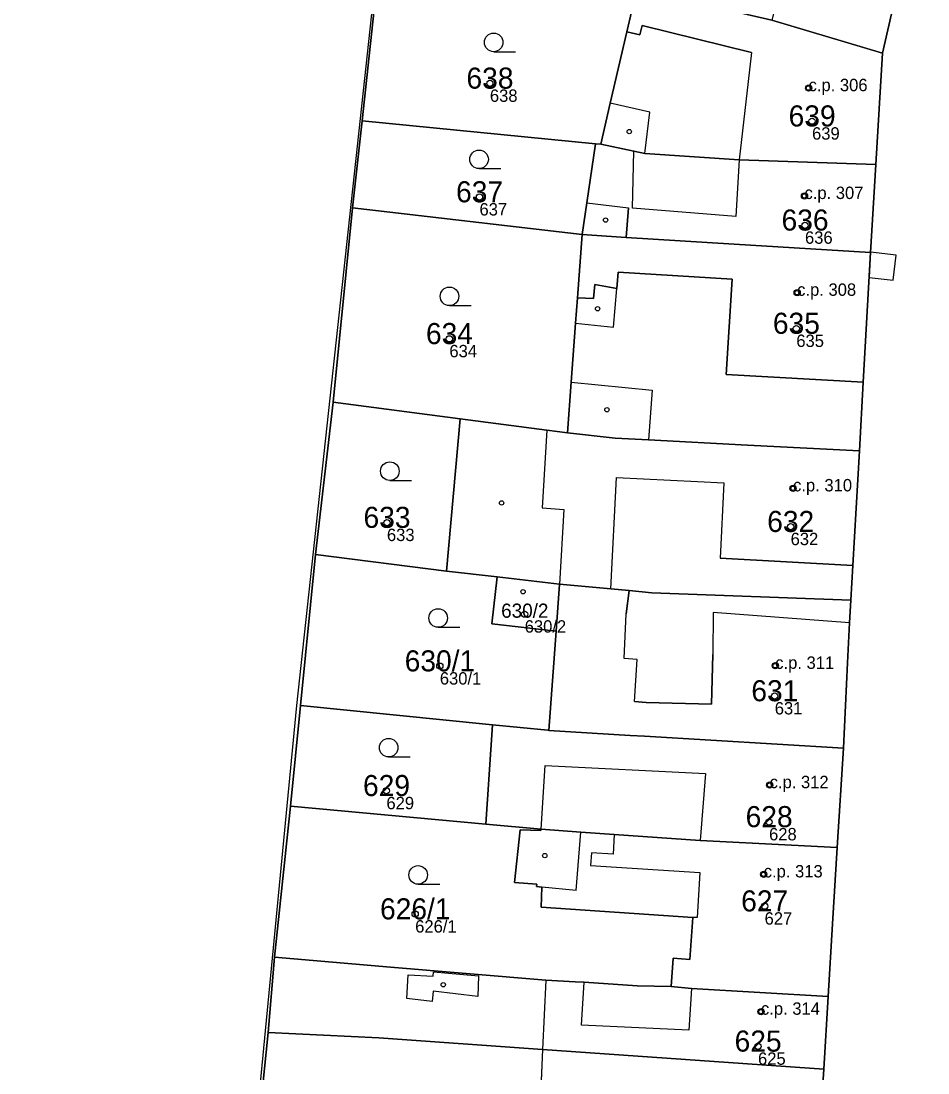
# Model space of a CAD drawing. Extents: x -603967 to -594699, y -1179315 to -1165625.
# Drawn here: x -598559.5 to -598486.3, y -1172557.3 to -1172472.5 of the extents above; entities that cross this region are included whole.
import ezdxf

# ---------------------------------------------------------------- set-up
doc = ezdxf.new("R2010")
doc.units = 0
for name, color, linetype in [('Definiční body', 7, 'Continuous'), ('Hranice parcel', 7, 'Continuous'), ('Parcelní čísla', 7, 'Continuous'), ('Polygon budovy', 7, 'Continuous'), ('Polygon ku', 7, 'Continuous'), ('Polygon parcely', 7, 'Continuous'), ('Vnitřní kresba', 7, 'Continuous'), ('Věcná břemena k části', 7, 'Continuous'), ('Značky budov', 7, 'Continuous'), ('Značky kultur', 7, 'Continuous')]:
    doc.layers.add(name, color=color, linetype=linetype)

msp = doc.modelspace()

# ---------------------------------------------------------------- linework, layer by layer
at = {"layer": 'Definiční body'}
for centre in [(-598521.65, -1172477.48994), (-598495.93, -1172477.86994), (-598495.65, -1172480.53994), (-598522.49, -1172486.65994), (-598496.26, -1172486.56994), (-598496.22, -1172488.93994), (-598496.85, -1172494.37994), (-598496.92, -1172497.26994), (-598524.92, -1172498.09994), (-598497.18, -1172510.15994), (-598529.96, -1172512.92994), (-598497.38, -1172513.25994), (-598518.84, -1172520.31994), (-598525.69, -1172524.50994), (-598498.62, -1172524.47994), (-598498.66, -1172526.91994), (-598530, -1172534.56994), (-598499.07, -1172534.10994), (-598499.12, -1172537.07994), (-598499.55, -1172541.30994), (-598499.48, -1172543.87994), (-598527.68, -1172544.51994), (-598499.77, -1172552.38994), (-598500.01, -1172555.18994)]:
    msp.add_circle(centre, 0.25, dxfattribs=at)
at = {"layer": 'Hranice parcel'}
for p, q in [((-598487.14, -1172462.69), (-598489.97, -1172475.04)), ((-598531.95, -1172480.52), (-598530.9, -1172470.74)), ((-598490.49, -1172484.04), (-598489.97, -1172475.04)), ((-598532.75, -1172487.54), (-598531.95, -1172480.52)), ((-598513.14, -1172482.36), (-598531.95, -1172480.52)), ((-598512.7, -1172482.4), (-598513.14, -1172482.36)), ((-598490.93, -1172491.14), (-598490.49, -1172484.04)), ((-598534.31, -1172503.21), (-598532.75, -1172487.54)), ((-598514.19, -1172489.68), (-598532.75, -1172487.54)), ((-598535.72, -1172515.51), (-598534.31, -1172503.21)), ((-598534.31, -1172503.21), (-598524.04, -1172504.56)), ((-598524.04, -1172504.56), (-598525.16, -1172516.84)), ((-598536.94, -1172527.68), (-598535.72, -1172515.51)), ((-598535.72, -1172515.51), (-598525.16, -1172516.84)), ((-598525.16, -1172516.84), (-598521.07, -1172517.31)), ((-598521.07, -1172517.31), (-598516.03, -1172517.89)), ((-598516.03, -1172517.89), (-598516.31, -1172521.68)), ((-598492.51, -1172519.2), (-598508.57, -1172518.59)), ((-598516.31, -1172521.68), (-598516.88, -1172529.7)), ((-598537.75, -1172535.81), (-598536.94, -1172527.68)), ((-598521.45, -1172529.24), (-598536.94, -1172527.68)), ((-598521.45, -1172529.24), (-598521.98, -1172537.26)), ((-598493.12, -1172531.14), (-598493.62, -1172539.14)), ((-598539.03, -1172547.99), (-598537.75, -1172535.81)), ((-598521.98, -1172537.26), (-598537.75, -1172535.81)), ((-598517.5, -1172537.67), (-598521.98, -1172537.26)), ((-598519.66, -1172541.96), (-598519.22, -1172537.73)), ((-598493.62, -1172539.14), (-598504.68, -1172538.59)), ((-598539.54, -1172554.07), (-598539.03, -1172547.99)), ((-598505.39, -1172550.53), (-598507.03, -1172550.36)), ((-598494.36, -1172551.16), (-598505.39, -1172550.53)), ((-598494.36, -1172551.16), (-598494.71, -1172557.03)), ((-598540.16, -1172560.15), (-598539.54, -1172554.07)), ((-598494.71, -1172557.03), (-598495.43, -1172568.06))]:
    msp.add_line(p, q, dxfattribs=at)
for points in [[(-598521.04, -1172380.63), (-598525.85, -1172423.11), (-598529.63, -1172457.18), (-598532.11, -1172480.33), (-598537.26, -1172527.7), (-598542.15, -1172578.52), (-598548.53, -1172637.72), (-598559.49, -1172737.42)], [(-598512.7, -1172482.4), (-598511.93, -1172479.09), (-598510.59, -1172473.32), (-598509.79, -1172469.87)], [(-598489.97, -1172475.04), (-598498.89, -1172472.4), (-598509.79, -1172469.87)], [(-598513.14, -1172482.36), (-598513.82, -1172487.12), (-598514.19, -1172489.68)], [(-598509.15, -1172483.14), (-598510.04, -1172482.96), (-598512.7, -1172482.4)], [(-598490.49, -1172484.04), (-598501.52, -1172483.65), (-598509.15, -1172483.14)], [(-598515.38, -1172505.68), (-598515.08, -1172501.59), (-598514.73, -1172496.85), (-598514.57, -1172494.78), (-598514.19, -1172489.68)], [(-598490.93, -1172491.14), (-598501.93, -1172490.45), (-598510.65, -1172489.93), (-598514.19, -1172489.68)], [(-598491.83, -1172507.13), (-598491.53, -1172501.6), (-598490.93, -1172491.14)], [(-598524.04, -1172504.56), (-598517.05, -1172505.48), (-598515.38, -1172505.68)], [(-598515.38, -1172505.68), (-598511.53, -1172506.12), (-598508.86, -1172506.26), (-598500.86, -1172506.68), (-598491.83, -1172507.13)], [(-598491.83, -1172507.13), (-598492.35, -1172516.38), (-598492.51, -1172519.2)], [(-598516.31, -1172521.68), (-598521.5, -1172521.11), (-598521.07, -1172517.31)], [(-598508.57, -1172518.59), (-598510.42, -1172518.42), (-598511.89, -1172518.28), (-598516.03, -1172517.89)], [(-598492.51, -1172519.2), (-598492.62, -1172521.01), (-598492.78, -1172524.25), (-598493.12, -1172531.14)], [(-598516.88, -1172529.7), (-598516.98, -1172529.69), (-598521.45, -1172529.24)], [(-598493.12, -1172531.14), (-598509.16, -1172530.16), (-598510.32, -1172530.1), (-598516.88, -1172529.7)], [(-598519.22, -1172537.73), (-598517.54, -1172537.76), (-598517.5, -1172537.67)], [(-598504.68, -1172538.59), (-598511.61, -1172538.09), (-598514.31, -1172537.9), (-598517.5, -1172537.67)], [(-598493.62, -1172539.14), (-598494.01, -1172545.3), (-598494.36, -1172551.16)], [(-598507.03, -1172550.36), (-598506.87, -1172548.08), (-598505.52, -1172548.19), (-598505.28, -1172544.79), (-598517.52, -1172543.95), (-598517.45, -1172542.34), (-598517.88, -1172542.3), (-598517.87, -1172542.1), (-598519.66, -1172541.96)], [(-598507.03, -1172550.36), (-598509.76, -1172550.3), (-598514.05, -1172550.01), (-598514.78, -1172549.98), (-598517.14, -1172549.84), (-598529.66, -1172548.79), (-598539.03, -1172547.99)], [(-598539.54, -1172554.07), (-598530.6, -1172554.51), (-598517.4, -1172555.44), (-598494.71, -1172557.03)]]:
    msp.add_lwpolyline(points, dxfattribs=at)
at = {"layer": 'Polygon budovy'}
for points in [[(-598496.41, -1172462.76), (-598498.89, -1172472.4), (-598489.97, -1172475.04), (-598487.14, -1172462.69), (-598504.04, -1172458.62), (-598506.66, -1172457.99), (-598507.04, -1172459.97)], [(-598500.55, -1172475.01), (-598501.52, -1172483.65), (-598490.49, -1172484.04), (-598489.97, -1172475.04), (-598498.89, -1172472.4), (-598509.79, -1172469.87), (-598510.59, -1172473.32), (-598509.54, -1172473.58), (-598509.35, -1172472.83)], [(-598501.52, -1172483.65), (-598501.79, -1172488.22), (-598510.15, -1172487.57), (-598510.04, -1172482.96), (-598512.7, -1172482.4), (-598513.14, -1172482.36), (-598513.82, -1172487.12), (-598510.47, -1172487.52), (-598510.65, -1172489.93), (-598501.93, -1172490.45), (-598490.93, -1172491.14), (-598490.49, -1172484.04)], [(-598514.19, -1172489.68), (-598514.57, -1172494.78), (-598513.3, -1172494.86), (-598513.18, -1172493.73), (-598511.41, -1172494.03), (-598511.29, -1172492.72), (-598502.11, -1172493.28), (-598502.58, -1172500.97), (-598491.53, -1172501.6), (-598490.93, -1172491.14), (-598501.93, -1172490.45), (-598510.65, -1172489.93)], [(-598517.05, -1172505.48), (-598517.42, -1172511.75), (-598515.68, -1172511.86), (-598516.03, -1172517.89), (-598511.89, -1172518.28), (-598511.43, -1172509.3), (-598504.9, -1172509.62), (-598502.77, -1172509.73), (-598503.07, -1172515.79), (-598492.35, -1172516.38), (-598491.83, -1172507.13), (-598500.86, -1172506.68), (-598508.86, -1172506.26), (-598511.53, -1172506.12), (-598515.38, -1172505.68)], [(-598509.16, -1172530.16), (-598493.12, -1172531.14), (-598492.78, -1172524.25), (-598492.62, -1172521.01), (-598503.62, -1172520.19), (-598503.65, -1172523.58), (-598503.76, -1172527.59), (-598509.03, -1172527.44), (-598509.98, -1172527.37), (-598509.76, -1172523.98), (-598510.82, -1172523.9), (-598510.65, -1172520.29), (-598510.42, -1172518.42), (-598511.89, -1172518.28), (-598516.03, -1172517.89), (-598521.07, -1172517.31), (-598521.5, -1172521.11), (-598516.31, -1172521.68), (-598516.88, -1172529.7), (-598510.32, -1172530.1)], [(-598521.45, -1172529.24), (-598521.98, -1172537.26), (-598517.5, -1172537.67), (-598517.19, -1172532.52), (-598504.24, -1172533.17), (-598504.68, -1172538.59), (-598493.62, -1172539.14), (-598493.12, -1172531.14), (-598509.16, -1172530.16), (-598510.32, -1172530.1), (-598516.88, -1172529.7), (-598516.98, -1172529.69)], [(-598513.45, -1172539.58), (-598513.52, -1172540.6), (-598504.71, -1172541.16), (-598504.93, -1172544.78), (-598505.28, -1172544.79), (-598505.52, -1172548.19), (-598506.87, -1172548.08), (-598507.03, -1172550.36), (-598505.39, -1172550.53), (-598494.36, -1172551.16), (-598494.01, -1172545.3), (-598493.62, -1172539.14), (-598504.68, -1172538.59), (-598511.61, -1172538.09), (-598511.71, -1172539.69)], [(-598517.14, -1172549.84), (-598517.4, -1172555.44), (-598494.71, -1172557.03), (-598494.36, -1172551.16), (-598505.39, -1172550.53), (-598505.59, -1172553.88), (-598514.25, -1172553.47), (-598514.05, -1172550.01), (-598514.78, -1172549.98)], [(-598517.4, -1172555.44), (-598517.68, -1172561.75), (-598513.59, -1172561.74), (-598513.59, -1172558.47), (-598505.48, -1172558.73), (-598505.75, -1172561.99), (-598505.77, -1172562.18), (-598503.17, -1172562.39), (-598503.3, -1172564.68), (-598509.91, -1172564.19), (-598510.12, -1172567.22), (-598495.43, -1172568.06), (-598494.71, -1172557.03)]]:
    msp.add_lwpolyline(points, close=True, dxfattribs=at)
at = {"layer": 'Polygon ku'}
msp.add_lwpolyline([(-598491.5, -1172077.55), (-598497.65, -1172116.62), (-598498.41, -1172121.41), (-598506.46, -1172165.08), (-598504.99, -1172168.27), (-598501.82, -1172175.18), (-598501.14, -1172176.66), (-598500.47, -1172178.12), (-598499.4, -1172180.46), (-598499.66, -1172182.81), (-598507.95, -1172257.77), (-598516.35, -1172337.25), (-598521.04, -1172380.63), (-598525.85, -1172423.11), (-598529.63, -1172457.18), (-598532.11, -1172480.33), (-598537.26, -1172527.7), (-598542.15, -1172578.52), (-598548.53, -1172637.72), (-598559.49, -1172737.42)], dxfattribs=at)
at = {"layer": 'Polygon parcely'}
for points in [[(-598507.95, -1172257.77), (-598516.35, -1172337.25), (-598521.04, -1172380.63), (-598525.85, -1172423.11), (-598529.63, -1172457.18), (-598532.11, -1172480.33), (-598537.26, -1172527.7), (-598542.15, -1172578.52), (-598548.53, -1172637.72), (-598559.49, -1172737.42)], [(-598487.14, -1172462.69), (-598489.97, -1172475.04), (-598490.49, -1172484.04), (-598490.93, -1172491.14), (-598491.53, -1172501.6), (-598491.83, -1172507.13), (-598492.35, -1172516.38), (-598492.51, -1172519.2), (-598492.62, -1172521.01), (-598492.78, -1172524.25), (-598493.12, -1172531.14), (-598493.62, -1172539.14), (-598494.01, -1172545.3), (-598494.36, -1172551.16), (-598494.71, -1172557.03), (-598495.43, -1172568.06), (-598494.02, -1172568.12), (-598491.27, -1172568.24), (-598485.95, -1172573.88), (-598484.07, -1172546.09), (-598482.62, -1172530.74), (-598481.55, -1172505.4), (-598480.09, -1172476.79), (-598478.82, -1172467.85)], [(-598549.66, -1172651.14), (-598548.61, -1172641.24), (-598547.57, -1172631.48), (-598546.45, -1172621.35), (-598545.39, -1172611.75), (-598543.38, -1172592.82), (-598542.48, -1172582.27), (-598540.16, -1172560.15), (-598539.54, -1172554.07), (-598539.03, -1172547.99), (-598537.75, -1172535.81), (-598536.94, -1172527.68), (-598535.72, -1172515.51), (-598534.31, -1172503.21), (-598532.75, -1172487.54), (-598531.95, -1172480.52), (-598530.9, -1172470.74)]]:
    msp.add_lwpolyline(points, dxfattribs=at)
for points in [[(-598506.66, -1172457.99), (-598507.04, -1172459.97), (-598509.79, -1172469.87), (-598498.89, -1172472.4), (-598489.97, -1172475.04), (-598487.14, -1172462.69), (-598504.04, -1172458.62)], [(-598512.7, -1172482.4), (-598511.93, -1172479.09), (-598510.59, -1172473.32), (-598509.79, -1172469.87), (-598530.9, -1172470.74), (-598531.95, -1172480.52), (-598513.14, -1172482.36)], [(-598489.97, -1172475.04), (-598498.89, -1172472.4), (-598509.79, -1172469.87), (-598510.59, -1172473.32), (-598511.93, -1172479.09), (-598512.7, -1172482.4), (-598510.04, -1172482.96), (-598509.15, -1172483.14), (-598501.52, -1172483.65), (-598490.49, -1172484.04)], [(-598531.95, -1172480.52), (-598532.75, -1172487.54), (-598514.19, -1172489.68), (-598513.82, -1172487.12), (-598513.14, -1172482.36)], [(-598514.19, -1172489.68), (-598510.65, -1172489.93), (-598501.93, -1172490.45), (-598490.93, -1172491.14), (-598490.49, -1172484.04), (-598501.52, -1172483.65), (-598509.15, -1172483.14), (-598510.04, -1172482.96), (-598512.7, -1172482.4), (-598513.14, -1172482.36), (-598513.82, -1172487.12)], [(-598514.73, -1172496.85), (-598514.57, -1172494.78), (-598514.19, -1172489.68), (-598532.75, -1172487.54), (-598534.31, -1172503.21), (-598524.04, -1172504.56), (-598517.05, -1172505.48), (-598515.38, -1172505.68), (-598515.08, -1172501.59)], [(-598490.93, -1172491.14), (-598501.93, -1172490.45), (-598510.65, -1172489.93), (-598514.19, -1172489.68), (-598514.57, -1172494.78), (-598514.73, -1172496.85), (-598515.08, -1172501.59), (-598515.38, -1172505.68), (-598511.53, -1172506.12), (-598508.86, -1172506.26), (-598500.86, -1172506.68), (-598491.83, -1172507.13), (-598491.53, -1172501.6)], [(-598525.16, -1172516.84), (-598524.04, -1172504.56), (-598534.31, -1172503.21), (-598535.72, -1172515.51)], [(-598515.38, -1172505.68), (-598517.05, -1172505.48), (-598524.04, -1172504.56), (-598525.16, -1172516.84), (-598521.07, -1172517.31), (-598516.03, -1172517.89), (-598511.89, -1172518.28), (-598510.42, -1172518.42), (-598508.57, -1172518.59), (-598492.51, -1172519.2), (-598492.35, -1172516.38), (-598491.83, -1172507.13), (-598500.86, -1172506.68), (-598508.86, -1172506.26), (-598511.53, -1172506.12)], [(-598516.31, -1172521.68), (-598521.5, -1172521.11), (-598521.07, -1172517.31), (-598525.16, -1172516.84), (-598535.72, -1172515.51), (-598536.94, -1172527.68), (-598521.45, -1172529.24), (-598516.98, -1172529.69), (-598516.88, -1172529.7)], [(-598516.31, -1172521.68), (-598516.03, -1172517.89), (-598521.07, -1172517.31), (-598521.5, -1172521.11)], [(-598492.51, -1172519.2), (-598508.57, -1172518.59), (-598510.42, -1172518.42), (-598511.89, -1172518.28), (-598516.03, -1172517.89), (-598516.31, -1172521.68), (-598516.88, -1172529.7), (-598510.32, -1172530.1), (-598509.16, -1172530.16), (-598493.12, -1172531.14), (-598492.78, -1172524.25), (-598492.62, -1172521.01)], [(-598521.45, -1172529.24), (-598536.94, -1172527.68), (-598537.75, -1172535.81), (-598521.98, -1172537.26)], [(-598510.32, -1172530.1), (-598516.88, -1172529.7), (-598516.98, -1172529.69), (-598521.45, -1172529.24), (-598521.98, -1172537.26), (-598517.5, -1172537.67), (-598514.31, -1172537.9), (-598511.61, -1172538.09), (-598504.68, -1172538.59), (-598493.62, -1172539.14), (-598493.12, -1172531.14), (-598509.16, -1172530.16)], [(-598507.03, -1172550.36), (-598506.87, -1172548.08), (-598505.52, -1172548.19), (-598505.28, -1172544.79), (-598517.52, -1172543.95), (-598517.45, -1172542.34), (-598517.88, -1172542.3), (-598517.87, -1172542.1), (-598519.66, -1172541.96), (-598519.22, -1172537.73), (-598517.54, -1172537.76), (-598517.5, -1172537.67), (-598521.98, -1172537.26), (-598537.75, -1172535.81), (-598539.03, -1172547.99), (-598529.66, -1172548.79), (-598517.14, -1172549.84), (-598514.78, -1172549.98), (-598514.05, -1172550.01), (-598509.76, -1172550.3)], [(-598511.61, -1172538.09), (-598514.31, -1172537.9), (-598517.5, -1172537.67), (-598517.54, -1172537.76), (-598519.22, -1172537.73), (-598519.66, -1172541.96), (-598517.87, -1172542.1), (-598517.88, -1172542.3), (-598517.45, -1172542.34), (-598517.52, -1172543.95), (-598505.28, -1172544.79), (-598505.52, -1172548.19), (-598506.87, -1172548.08), (-598507.03, -1172550.36), (-598505.39, -1172550.53), (-598494.36, -1172551.16), (-598494.01, -1172545.3), (-598493.62, -1172539.14), (-598504.68, -1172538.59)], [(-598530.6, -1172554.51), (-598517.4, -1172555.44), (-598494.71, -1172557.03), (-598494.36, -1172551.16), (-598505.39, -1172550.53), (-598507.03, -1172550.36), (-598509.76, -1172550.3), (-598514.05, -1172550.01), (-598514.78, -1172549.98), (-598517.14, -1172549.84), (-598529.66, -1172548.79), (-598539.03, -1172547.99), (-598539.54, -1172554.07)], [(-598539.54, -1172554.07), (-598540.16, -1172560.15), (-598532.79, -1172560.8), (-598517.68, -1172561.75), (-598513.59, -1172561.74), (-598509.79, -1172561.74), (-598509.91, -1172564.19), (-598510.12, -1172567.22), (-598495.43, -1172568.06), (-598494.71, -1172557.03), (-598517.4, -1172555.44), (-598530.6, -1172554.51)]]:
    msp.add_lwpolyline(points, close=True, dxfattribs=at)
at = {"layer": 'Vnitřní kresba'}
for p, q in [((-598509.54, -1172473.58), (-598510.59, -1172473.32)), ((-598509.35, -1172472.83), (-598509.54, -1172473.58)), ((-598500.55, -1172475.01), (-598509.35, -1172472.83)), ((-598500.55, -1172475.01), (-598501.52, -1172483.65)), ((-598508.74, -1172479.8), (-598511.93, -1172479.09)), ((-598509.15, -1172483.14), (-598508.74, -1172479.8)), ((-598510.15, -1172487.57), (-598510.04, -1172482.96)), ((-598501.52, -1172483.65), (-598501.79, -1172488.22)), ((-598513.82, -1172487.12), (-598510.47, -1172487.52)), ((-598510.65, -1172489.93), (-598510.47, -1172487.52)), ((-598501.79, -1172488.22), (-598510.15, -1172487.57)), ((-598511.29, -1172492.72), (-598511.41, -1172494.03)), ((-598502.11, -1172493.28), (-598511.29, -1172492.72)), ((-598513.18, -1172493.73), (-598513.3, -1172494.86)), ((-598511.41, -1172494.03), (-598513.18, -1172493.73)), ((-598502.58, -1172500.97), (-598502.11, -1172493.28)), ((-598511.68, -1172497.17), (-598511.41, -1172494.03)), ((-598513.3, -1172494.86), (-598514.57, -1172494.78)), ((-598514.73, -1172496.85), (-598511.68, -1172497.17)), ((-598491.53, -1172501.6), (-598502.58, -1172500.97)), ((-598515.08, -1172501.59), (-598508.56, -1172502.25)), ((-598508.56, -1172502.25), (-598508.86, -1172506.26)), ((-598517.05, -1172505.48), (-598517.42, -1172511.75)), ((-598511.89, -1172518.28), (-598511.43, -1172509.3)), ((-598511.43, -1172509.3), (-598504.9, -1172509.62)), ((-598504.9, -1172509.62), (-598502.77, -1172509.73)), ((-598502.77, -1172509.73), (-598503.07, -1172515.79)), ((-598517.42, -1172511.75), (-598515.68, -1172511.86)), ((-598515.68, -1172511.86), (-598516.03, -1172517.89)), ((-598492.35, -1172516.38), (-598503.07, -1172515.79)), ((-598510.42, -1172518.42), (-598510.65, -1172520.29)), ((-598503.62, -1172520.19), (-598503.65, -1172523.58)), ((-598492.62, -1172521.01), (-598503.62, -1172520.19)), ((-598510.82, -1172523.9), (-598510.65, -1172520.29)), ((-598503.76, -1172527.59), (-598503.65, -1172523.58)), ((-598509.76, -1172523.98), (-598510.82, -1172523.9)), ((-598509.98, -1172527.37), (-598509.76, -1172523.98)), ((-598509.98, -1172527.37), (-598509.03, -1172527.44)), ((-598509.03, -1172527.44), (-598503.76, -1172527.59)), ((-598517.5, -1172537.67), (-598517.19, -1172532.52)), ((-598517.19, -1172532.52), (-598504.24, -1172533.17)), ((-598504.24, -1172533.17), (-598504.68, -1172538.59)), ((-598514.69, -1172542.61), (-598514.31, -1172537.9)), ((-598511.61, -1172538.09), (-598511.71, -1172539.69)), ((-598513.45, -1172539.58), (-598513.52, -1172540.6)), ((-598511.71, -1172539.69), (-598513.45, -1172539.58)), ((-598513.52, -1172540.6), (-598504.71, -1172541.16)), ((-598504.71, -1172541.16), (-598504.93, -1172544.78)), ((-598514.69, -1172542.61), (-598517.45, -1172542.34)), ((-598504.93, -1172544.78), (-598505.28, -1172544.79)), ((-598528.35, -1172551.32), (-598528.25, -1172549.43)), ((-598528.25, -1172549.43), (-598526.23, -1172549.54)), ((-598526.23, -1172549.54), (-598526.21, -1172549.17)), ((-598526.21, -1172549.17), (-598522.56, -1172549.49)), ((-598522.56, -1172549.49), (-598522.63, -1172551.16)), ((-598517.14, -1172549.84), (-598517.4, -1172555.44)), ((-598526.23, -1172550.74), (-598526.32, -1172551.56)), ((-598522.63, -1172551.16), (-598526.23, -1172550.74)), ((-598514.25, -1172553.47), (-598514.05, -1172550.01)), ((-598505.39, -1172550.53), (-598505.59, -1172553.88)), ((-598526.32, -1172551.56), (-598528.35, -1172551.32)), ((-598505.59, -1172553.88), (-598514.25, -1172553.47)), ((-598517.4, -1172555.44), (-598517.68, -1172561.75))]:
    msp.add_line(p, q, dxfattribs=at)
at = {"layer": 'Věcná břemena k části'}
msp.add_lwpolyline([(-598491.04, -1172493.16), (-598489.1, -1172493.38), (-598488.86, -1172491.36), (-598490.92, -1172491.12)], close=True, dxfattribs=at)
at = {"layer": 'Značky budov'}
for centre in [(-598495.9368, -1172477.86916), (-598510.3968, -1172481.37916), (-598496.2668, -1172486.56916), (-598512.3068, -1172488.51916), (-598496.8568, -1172494.37916), (-598512.9568, -1172495.66916), (-598512.2068, -1172503.81916), (-598497.1868, -1172510.15916), (-598520.7068, -1172511.33916), (-598518.9768, -1172518.50916), (-598498.6268, -1172524.47916), (-598499.0768, -1172534.10916), (-598517.2168, -1172539.79916), (-598499.5568, -1172541.30916), (-598525.4168, -1172550.21916), (-598499.7768, -1172552.38916)]:
    msp.add_circle(centre, 0.175, dxfattribs=at)
at = {"layer": 'Značky kultur'}
for p, q in [((-598521.343, -1172474.93), (-598519.593, -1172474.93)), ((-598522.523, -1172484.37), (-598520.773, -1172484.37)), ((-598524.913, -1172495.42), (-598523.163, -1172495.42)), ((-598529.723, -1172509.53), (-598527.973, -1172509.53)), ((-598525.823, -1172521.38), (-598524.073, -1172521.38)), ((-598529.823, -1172531.84), (-598528.073, -1172531.84)), ((-598527.443, -1172542.11), (-598525.693, -1172542.11))]:
    msp.add_line(p, q, dxfattribs=at)
for centre in [(-598521.34286, -1172474.17981), (-598522.52286, -1172483.61981), (-598524.91286, -1172494.66981), (-598529.72286, -1172508.77981), (-598525.82286, -1172520.62981), (-598529.82286, -1172531.08981), (-598527.44286, -1172541.35981)]:
    msp.add_circle(centre, 0.75, dxfattribs=at)

# ---------------------------------------------------------------- texts
at = {"layer": 'Definiční body'}
for s, p in [('c.p. 306', (-598495.93, -1172478.12)), ('638', (-598521.65, -1172478.979)), ('639', (-598495.65, -1172482.029)), ('c.p. 307', (-598496.26, -1172486.82)), ('637', (-598522.49, -1172488.149)), ('636', (-598496.22, -1172490.429)), ('c.p. 308', (-598496.85, -1172494.63)), ('635', (-598496.92, -1172498.759)), ('634', (-598524.92, -1172499.589)), ('c.p. 310', (-598497.18, -1172510.41)), ('633', (-598529.96, -1172514.419)), ('632', (-598497.38, -1172514.749)), ('630/2', (-598518.84, -1172521.809)), ('c.p. 311', (-598498.62, -1172524.73)), ('630/1', (-598525.69, -1172525.999)), ('631', (-598498.66, -1172528.409)), ('c.p. 312', (-598499.07, -1172534.36)), ('629', (-598530, -1172536.059)), ('628', (-598499.12, -1172538.569)), ('c.p. 313', (-598499.55, -1172541.56)), ('627', (-598499.48, -1172545.369)), ('626/1', (-598527.68, -1172546.009)), ('c.p. 314', (-598499.77, -1172552.64)), ('625', (-598500.01, -1172556.679))]:
    msp.add_text(s, height=0.999996, dxfattribs=at).set_placement(p)
at = {"layer": 'Parcelní čísla'}
for s, height, p in [('638', 1.699998, (-598523.54, -1172477.915)), ('639', 1.699998, (-598497.54, -1172480.965)), ('637', 1.699998, (-598524.38, -1172487.085)), ('636', 1.699998, (-598498.11, -1172489.365)), ('635', 1.699998, (-598498.81, -1172497.695)), ('634', 1.699998, (-598526.81, -1172498.525)), ('633', 1.699998, (-598531.85, -1172513.355)), ('632', 1.699998, (-598499.27, -1172513.685)), ('630/2', 1.14, (-598520.741, -1172520.605)), ('630/1', 1.699998, (-598528.526, -1172524.935)), ('631', 1.699998, (-598500.55, -1172527.345)), ('629', 1.699998, (-598531.89, -1172534.995)), ('628', 1.699998, (-598501.01, -1172537.505)), ('627', 1.699998, (-598501.37, -1172544.305)), ('626/1', 1.699998, (-598530.516, -1172544.945)), ('625', 1.699998, (-598501.9, -1172555.615))]:
    msp.add_text(s, height=height, dxfattribs=at).set_placement(p)

doc.saveas('drawing.dxf')
